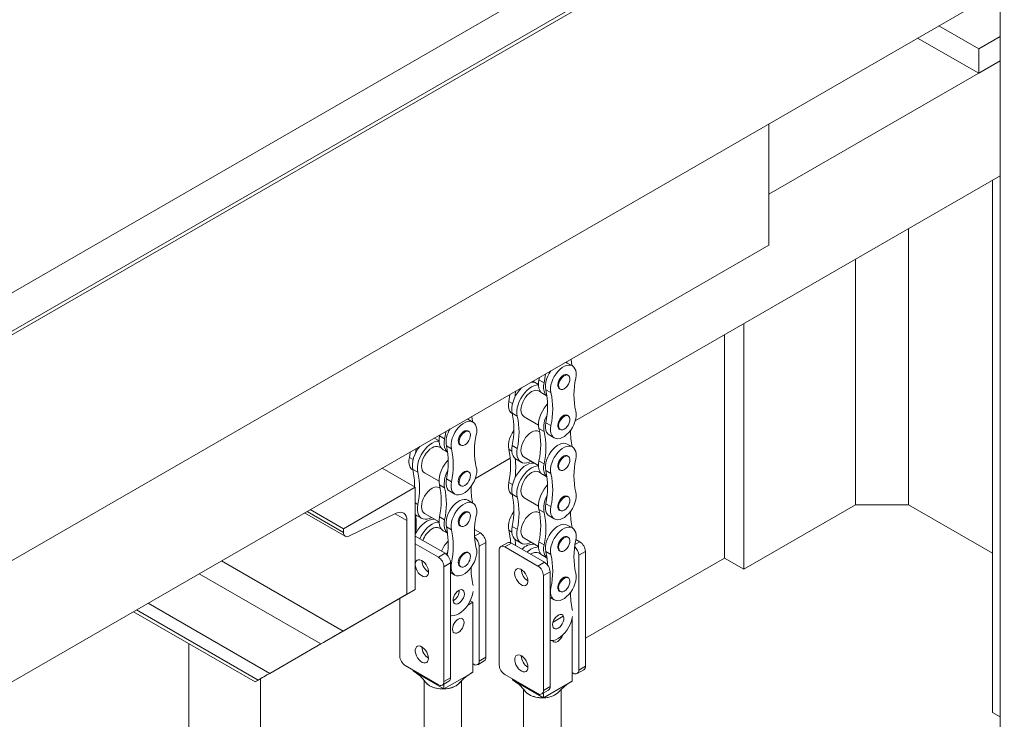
# Model space of a CAD drawing. Header units: millimetres. Extents: x 450 to 25135, y 150 to 17673.
# Tile 430 of 463: x 22416 to 23046, y 12099 to 12546. Entities that reach past the tile are written whole.
import ezdxf

# ---------------------------------------------------------------- set-up
doc = ezdxf.new("R2010")
doc.units = ezdxf.units.MM
doc.linetypes.add('SLD-Centrada-doble', pattern=[12.7, 6.35, -1.27, 1.27, -1.27, 1.27, -1.27])
doc.linetypes.add('SLD-Continua', pattern=[0])
doc.layers.add('OCULTA', color=8, linetype='SLD-Continua')

msp = doc.modelspace()

# ---------------------------------------------------------------- linework, layer by layer
at = {"color": 7, "linetype": 'SLD-Continua', "lineweight": 18, "ltscale": 30}
msp.add_line((23043.68, 12565.19), (23043.68, 11524.91), dxfattribs=at)
at = {"layer": 'OCULTA', "linetype": 'SLD-Continua', "lineweight": 18, "ltscale": 30}
for p, q in [((21905.69, 12055.4), (23086.56, 12736.93)), ((21905.69, 12079.89), (23044.13, 12736.93)), ((21905.69, 12052.95), (23086.56, 12734.48)), ((21905.69, 12052.95), (23086.56, 12734.48)), ((23086.56, 12589.94), (21905.69, 11908.4)), ((23029.99, 12527.73), (23004.39, 12542.51)), ((23029.99, 12527.73), (23004.39, 12542.51)), ((23029.99, 12527.73), (23004.39, 12542.51)), ((23029.99, 12527.73), (23004.39, 12542.51)), ((23029.99, 12512.22), (22990.94, 12534.75)), ((23029.99, 12512.22), (22990.94, 12534.75)), ((23029.99, 12512.22), (22990.94, 12534.75)), ((23029.99, 12512.22), (22990.94, 12534.75)), ((23029.99, 12527.73), (23043.68, 12535.63)), ((23029.99, 12527.73), (23043.68, 12535.63)), ((23029.99, 12527.73), (23043.68, 12535.63)), ((23029.99, 12527.73), (23043.68, 12535.63)), ((23029.99, 12512.22), (23029.99, 12527.73)), ((23029.99, 12512.22), (23029.99, 12527.73)), ((23029.99, 12512.22), (23029.99, 12527.73)), ((23029.99, 12512.22), (23029.99, 12527.73)), ((22895.64, 12434.68), (23043.68, 12520.12)), ((22895.64, 12434.68), (23043.68, 12520.12)), ((22895.64, 12434.68), (23043.68, 12520.12)), ((22895.64, 12434.68), (23043.68, 12520.12)), ((23043.68, 12520.12), (23029.99, 12512.22)), ((23043.68, 12520.12), (23029.99, 12512.22)), ((23043.68, 12520.12), (23029.99, 12512.22)), ((23043.68, 12520.12), (23029.99, 12512.22)), ((22895.64, 12479.75), (22895.64, 12402.16)), ((22771.82, 12289.72), (23043.68, 12446.62)), ((22771.82, 12289.72), (23043.68, 12446.62)), ((22771.82, 12289.72), (23043.68, 12446.62)), ((22771.82, 12289.72), (23043.68, 12446.62)), ((23038.83, 12102.86), (23038.83, 12443.82)), ((23038.83, 12102.86), (23038.83, 12443.82)), ((23038.83, 12102.86), (23038.83, 12443.82)), ((23038.83, 12102.86), (23038.83, 12443.82)), ((22895.64, 12402.16), (21541.53, 11620.64)), ((22879.73, 12194.69), (22879.73, 12352)), ((22879.73, 12194.69), (22879.73, 12352)), ((22879.73, 12194.69), (22879.73, 12352)), ((22879.73, 12194.69), (22879.73, 12352)), ((22867.36, 12201.83), (22867.36, 12344.85)), ((22867.36, 12201.83), (22867.36, 12344.85)), ((22867.36, 12201.83), (22867.36, 12344.85)), ((22867.36, 12201.83), (22867.36, 12344.85)), ((22769.98, 12324.77), (22766.71, 12326.65)), ((22744.61, 12314.99), (22748.26, 12312.88)), ((22748.82, 12317.42), (22748.55, 12315.92)), ((22767.3, 12318.78), (22766.72, 12319.11)), ((22749.79, 12308.07), (22748.53, 12308.8)), ((22761.62, 12310.29), (22762.21, 12309.95)), ((22751, 12307.05), (22753.75, 12305.46)), ((22706.34, 12288.81), (22703.07, 12290.7)), ((22731.39, 12294.27), (22731.54, 12294.18)), ((22739.01, 12292.3), (22748.26, 12286.96)), ((22767.3, 12292.85), (22766.72, 12293.19)), ((22703.66, 12282.82), (22703.08, 12283.16)), ((22749, 12282.6), (22748.53, 12282.87)), ((22761.62, 12284.36), (22762.21, 12284.02)), ((22681.98, 12278.46), (22681.43, 12278.52)), ((22681.64, 12278.65), (22684.62, 12276.93)), ((22685.03, 12280.6), (22684.91, 12279.96)), ((22755.09, 12280.59), (22758.36, 12278.7)), ((22686.15, 12272.12), (22684.89, 12272.84)), ((22687.36, 12271.1), (22690.11, 12269.51)), ((22697.98, 12274.33), (22698.57, 12273.99)), ((22769.98, 12272.91), (22766.71, 12274.8)), ((22707.88, 12252.81), (22730.23, 12265.71)), ((22707.88, 12252.81), (22730.23, 12265.71)), ((22707.88, 12252.81), (22730.23, 12265.71)), ((22707.88, 12252.81), (22730.23, 12265.71)), ((22707.88, 12252.81), (22730.23, 12265.71)), ((22707.88, 12252.81), (22730.23, 12265.71)), ((22707.88, 12252.81), (22730.23, 12265.71)), ((22707.88, 12252.81), (22730.23, 12265.71)), ((22733.9, 12265.06), (22737.17, 12263.18)), ((22739.01, 12266.37), (22748.26, 12261.03)), ((22767.3, 12266.92), (22766.72, 12267.26)), ((22669.37, 12247.08), (22648.15, 12259.32)), ((22667.75, 12258.31), (22667.9, 12258.23)), ((22703.66, 12256.89), (22703.08, 12257.23)), ((22749.79, 12256.21), (22748.53, 12256.94)), ((22761.62, 12258.43), (22762.21, 12258.09)), ((22675.37, 12256.34), (22684.62, 12251)), ((22751, 12255.19), (22753.75, 12253.6)), ((22623.41, 12220.55), (22669.37, 12247.08)), ((22669.37, 12247.08), (22669.37, 12181.75)), ((22685.36, 12246.64), (22684.89, 12246.91)), ((22691.45, 12244.63), (22694.72, 12242.75)), ((22697.98, 12248.4), (22698.57, 12248.07)), ((22706.34, 12236.96), (22703.07, 12238.84)), ((22731.39, 12242.41), (22731.54, 12242.33)), ((22739.01, 12240.44), (22748.26, 12235.1)), ((22767.3, 12240.99), (22766.72, 12241.33)), ((22623.41, 12220.55), (22602.19, 12232.79)), ((22761.62, 12232.5), (22762.21, 12232.16)), ((22879.73, 12194.69), (22951.15, 12235.91)), ((22879.73, 12194.69), (22951.15, 12235.91)), ((22879.73, 12194.69), (22951.15, 12235.91)), ((22879.73, 12194.69), (22951.15, 12235.91)), ((22985.09, 12235.91), (22951.15, 12235.91)), ((22985.09, 12235.91), (22951.15, 12235.91)), ((22985.09, 12235.91), (22951.15, 12235.91)), ((22985.09, 12235.91), (22951.15, 12235.91)), ((22985.09, 12235.91), (23038.83, 12204.89)), ((22985.09, 12235.91), (23038.83, 12204.89)), ((22985.09, 12235.91), (23038.83, 12204.89)), ((22985.09, 12235.91), (23038.83, 12204.89)), ((22598.58, 12230.71), (22624.55, 12215.73)), ((22657.23, 12230.5), (22626.98, 12215.83)), ((22664.06, 12178.68), (22664.06, 12225.89)), ((22670.26, 12229.11), (22673.53, 12227.22)), ((22675.37, 12230.41), (22684.62, 12225.07)), ((22703.66, 12230.96), (22703.08, 12231.3)), ((22749, 12230.74), (22748.53, 12231.01)), ((22755.09, 12228.73), (22758.36, 12226.85)), ((22623.41, 12218.25), (22623.41, 12220.55)), ((22686.15, 12220.26), (22684.89, 12220.98)), ((22687.36, 12219.24), (22690.11, 12217.65)), ((22697.98, 12222.48), (22698.57, 12222.14)), ((22711.09, 12217.89), (22707.36, 12220.04)), ((22769.98, 12221.06), (22766.71, 12222.94)), ((22669.37, 12215.84), (22688.46, 12204.83)), ((22733.9, 12213.21), (22737.17, 12211.32)), ((22739.01, 12214.51), (22748.26, 12209.17)), ((22767.3, 12215.06), (22766.72, 12215.4)), ((22774.73, 12212.19), (22772.21, 12213.64)), ((22669.37, 12210.95), (22684.22, 12202.38)), ((22710.38, 12135.82), (22710.38, 12209.31)), ((22714.62, 12138.26), (22714.62, 12211.76)), ((22723.11, 12133.38), (22723.11, 12206.88)), ((22728.39, 12211.62), (22724.14, 12209.17)), ((22726.64, 12208.92), (22747.86, 12196.68)), ((22730.89, 12211.37), (22752.1, 12199.13)), ((22761.62, 12206.57), (22762.21, 12206.24)), ((22703.66, 12205.04), (22703.08, 12205.37)), ((22749.79, 12204.36), (22748.53, 12205.08)), ((22751, 12203.34), (22753.75, 12201.75)), ((22774.02, 12130.12), (22774.02, 12203.62)), ((22778.26, 12132.57), (22778.26, 12206.07)), ((22778.26, 12150.41), (22867.36, 12201.83)), ((22778.26, 12150.41), (22867.36, 12201.83)), ((22778.26, 12150.41), (22867.36, 12201.83)), ((22778.26, 12150.41), (22867.36, 12201.83)), ((22867.36, 12201.83), (22879.73, 12194.69)), ((22867.36, 12201.83), (22879.73, 12194.69)), ((22867.36, 12201.83), (22879.73, 12194.69)), ((22867.36, 12201.83), (22879.73, 12194.69)), ((22687.75, 12196.25), (22687.75, 12122.76)), ((22691.99, 12198.7), (22691.99, 12125.2)), ((22697.98, 12196.55), (22698.57, 12196.21)), ((22691.99, 12192.46), (22694.72, 12190.89)), ((22751.39, 12190.56), (22751.39, 12117.06)), ((22755.63, 12193.01), (22755.63, 12119.51)), ((22767.3, 12189.13), (22766.72, 12189.47)), ((22669.37, 12181.75), (22612.8, 12149.06)), ((22664.06, 12178.68), (22669.37, 12181.75)), ((22706.42, 12184.16), (22706.28, 12184.82)), ((22741.04, 12187.41), (22741.49, 12187.15)), ((22623.19, 12155.07), (22664.06, 12178.68)), ((22659.47, 12139.08), (22659.47, 12176.03)), ((22755.63, 12176.56), (22758.36, 12174.99)), ((22761.62, 12180.65), (22762.21, 12180.31)), ((22702.94, 12171.7), (22706.14, 12173.54)), ((22706.14, 12173.54), (22704.55, 12174.46)), ((22706.14, 12128.63), (22706.14, 12173.54)), ((22770.06, 12168.26), (22769.92, 12168.91)), ((22566.84, 12122.54), (22489, 12167.46)), ((22757.57, 12160.8), (22763.99, 12164.51)), ((22769.78, 12122.94), (22769.78, 12162.94)), ((22524.41, 10478.16), (22524.41, 12147.02)), ((22612.8, 12149.06), (22566.84, 12122.54)), ((22576.29, 12127.99), (22608.96, 12146.85)), ((22684.22, 12120.71), (22663, 12132.96)), ((22706.14, 12134.18), (22706.84, 12133.77)), ((22709.34, 12133.53), (22713.59, 12135.97)), ((22570.37, 10226.63), (22570.37, 12124.58)), ((22667.95, 12129.45), (22667.95, 12130.1)), ((22667.95, 12129.45), (22687.75, 12118.02)), ((22687.75, 12118.02), (22667.95, 12129.45)), ((22667.95, 12129.45), (22668.2, 12129.3)), ((22687.75, 12118.02), (22706.14, 12128.63)), ((22706.14, 12128.63), (22687.75, 12118.02)), ((22747.86, 12115.02), (22726.64, 12127.26)), ((22769.78, 12128.48), (22770.48, 12128.08)), ((22772.98, 12127.83), (22777.23, 12130.28)), ((22566.84, 12122.54), (22568.83, 12123.69)), ((22675.05, 12123.52), (22675.05, 12079.37)), ((22686.72, 12120.47), (22690.96, 12122.91)), ((22687.75, 12118.02), (22687.75, 12121.06)), ((22699.05, 12079.37), (22699.05, 12123.27)), ((22731.59, 12123.76), (22731.59, 12124.4)), ((22731.59, 12123.76), (22751.39, 12112.33)), ((22751.39, 12112.33), (22731.59, 12123.76)), ((22731.59, 12123.76), (22731.84, 12123.61)), ((22751.39, 12112.33), (22769.78, 12122.94)), ((22769.78, 12122.94), (22751.39, 12112.33)), ((22769.57, 12123.06), (22769.78, 12122.94)), ((22687.46, 12118.04), (22687.52, 12118.04)), ((22687.52, 12118.04), (22687.75, 12118.02)), ((22738.68, 12117.83), (22738.68, 12042.64)), ((22750.36, 12114.77), (22754.6, 12117.22)), ((22751.1, 12112.34), (22751.16, 12112.34)), ((22751.16, 12112.34), (22751.39, 12112.33)), ((22751.39, 12112.33), (22751.39, 12115.37)), ((22762.68, 12042.64), (22762.68, 12117.58)), ((23038.83, 12102.86), (23043.68, 12100.07)), ((23038.83, 12102.86), (23043.68, 12100.07)), ((23038.83, 12102.86), (23043.68, 12100.07)), ((23038.83, 12102.86), (23043.68, 12100.07))]:
    msp.add_line(p, q, dxfattribs=at)
at = {"layer": 'OCULTA', "linetype": 'SLD-Centrada-doble', "lineweight": 18, "ltscale": 30}
for p, q in [((22985.09, 12235.91), (22985.09, 12412.8)), ((22985.09, 12235.91), (22985.09, 12412.8)), ((22985.09, 12235.91), (22985.09, 12412.8)), ((22985.09, 12235.91), (22985.09, 12412.8)), ((22951.15, 12235.91), (22951.15, 12393.21)), ((22951.15, 12235.91), (22951.15, 12393.21)), ((22951.15, 12235.91), (22951.15, 12393.21)), ((22951.15, 12235.91), (22951.15, 12393.21)), ((22751.81, 12314.03), (22748.55, 12315.92)), ((22756.22, 12307.72), (22752.95, 12309.6)), ((22729.25, 12302.14), (22731.65, 12300.75)), ((22731.45, 12294.55), (22734.72, 12292.67)), ((22756.22, 12286.57), (22752.95, 12288.46)), ((22751.81, 12282.8), (22748.55, 12284.69)), ((22688.17, 12278.08), (22684.91, 12279.96)), ((22692.58, 12271.76), (22689.31, 12273.65)), ((22729.25, 12271.43), (22731.19, 12270.3)), ((22731.45, 12273.93), (22734.72, 12272.04)), ((22665.61, 12266.18), (22668.01, 12264.8)), ((22751.81, 12262.18), (22748.55, 12264.06)), ((22667.81, 12258.6), (22671.08, 12256.71)), ((22756.22, 12255.86), (22752.95, 12257.75)), ((22692.58, 12250.62), (22689.31, 12252.5)), ((22688.17, 12246.85), (22684.91, 12248.73)), ((22729.25, 12250.28), (22731.65, 12248.9)), ((22731.45, 12242.7), (22734.72, 12240.81)), ((22623.41, 12218.25), (22600.2, 12231.64)), ((22669.37, 12237.08), (22671.08, 12236.09)), ((22751.81, 12230.94), (22748.55, 12232.83)), ((22756.22, 12234.72), (22752.95, 12236.6)), ((22664.06, 12225.89), (22656.61, 12230.19)), ((22688.17, 12226.22), (22684.91, 12228.11)), ((22692.58, 12219.91), (22689.31, 12221.79)), ((22729.25, 12219.57), (22731.19, 12218.45)), ((22731.45, 12222.07), (22734.72, 12220.19)), ((22707.36, 12215.73), (22711.09, 12217.89)), ((22710.38, 12209.31), (22714.62, 12211.76)), ((22730.89, 12211.37), (22726.64, 12208.92)), ((22751.81, 12210.32), (22748.55, 12212.21)), ((22771.63, 12210.4), (22774.73, 12212.19)), ((22688.46, 12204.83), (22684.22, 12202.38)), ((22756.22, 12204), (22752.95, 12205.89)), ((22774.02, 12203.62), (22778.26, 12206.07)), ((22623.19, 12155.07), (22545.36, 12199.99)), ((22691.99, 12198.7), (22687.75, 12196.25)), ((22692.58, 12198.76), (22691.98, 12199.11)), ((22752.1, 12199.13), (22747.86, 12196.68)), ((22608.96, 12146.85), (22531.12, 12191.77)), ((22755.63, 12193.01), (22751.39, 12190.56)), ((22756.22, 12182.86), (22755.63, 12183.2)), ((22568.83, 12123.69), (22490.99, 12168.61)), ((22576.29, 12127.99), (22498.45, 12172.92)), ((22710.38, 12135.82), (22714.62, 12138.26)), ((22774.02, 12130.12), (22778.26, 12132.57)), ((22691.99, 12125.2), (22687.75, 12122.76)), ((22755.63, 12119.51), (22751.39, 12117.06))]:
    msp.add_line(p, q, dxfattribs=at)
at = {"layer": 'OCULTA', "linetype": 'SLD-Continua', "lineweight": 18, "ltscale": 30, "flags": 128}
for points in [[(22769.83, 12324.86), (22769.44, 12326.75), (22769.09, 12329.12)], [(22756.23, 12321.69), (22756.2, 12321.66), (22755.11, 12319.97), (22754.19, 12318.18), (22753.47, 12316.35), (22752.97, 12314.51), (22752.72, 12312.74), (22752.71, 12311.09), (22752.95, 12309.6)], [(22772.12, 12316.9), (22772.36, 12318.66), (22772.35, 12320.31), (22772.1, 12321.78), (22771.6, 12323.04), (22770.89, 12324.05), (22769.96, 12324.78), (22768.87, 12325.2), (22767.63, 12325.31), (22766.29, 12325.1), (22764.88, 12324.57), (22763.46, 12323.75), (22762.05, 12322.65), (22760.71, 12321.31), (22759.47, 12319.78), (22758.38, 12318.09), (22757.45, 12316.3), (22756.74, 12314.46), (22756.24, 12312.63), (22755.99, 12310.86), (22755.98, 12309.21), (22756.22, 12307.72)], [(22745.62, 12314.41), (22744.95, 12314.49), (22743.58, 12314.39)], [(22748.55, 12315.92), (22748.29, 12314.01), (22748.29, 12312.23), (22748.54, 12310.62), (22749.05, 12309.22), (22749.78, 12308.08), (22750.73, 12307.22), (22751, 12307.05)], [(22751.81, 12314.03), (22751.56, 12312.13), (22751.56, 12310.35), (22751.81, 12308.73), (22752.31, 12307.34), (22753.05, 12306.19), (22753.74, 12305.52)], [(22752.65, 12319.63), (22752.3, 12316.86), (22751.81, 12314.03)], [(22766.72, 12319.11), (22766.44, 12319.24), (22765.61, 12319.35), (22764.66, 12319.11), (22763.68, 12318.54), (22762.73, 12317.69), (22761.9, 12316.62), (22761.23, 12315.4), (22760.78, 12314.13), (22760.58, 12312.91), (22760.64, 12311.82), (22760.97, 12310.94), (22761.54, 12310.34), (22761.62, 12310.29)], [(22764.76, 12310.2), (22765.73, 12310.92), (22766.63, 12311.89), (22767.39, 12313.04), (22767.96, 12314.29), (22768.28, 12315.55), (22768.35, 12316.72), (22768.15, 12317.72), (22767.7, 12318.46), (22767.03, 12318.9), (22766.19, 12319.01), (22765.25, 12318.77), (22764.27, 12318.2), (22763.32, 12317.35), (22762.48, 12316.28), (22761.81, 12315.06), (22761.36, 12313.8), (22761.16, 12312.57), (22761.23, 12311.48), (22761.56, 12310.6), (22762.12, 12310), (22762.88, 12309.73), (22763.78, 12309.79), (22764.76, 12310.2)], [(22737.43, 12310.84), (22736.06, 12309.35), (22734.76, 12307.63), (22733.63, 12305.77), (22732.68, 12303.82), (22731.95, 12301.83), (22731.45, 12299.85), (22731.19, 12297.95), (22731.19, 12296.17), (22731.45, 12294.55)], [(22733.6, 12308.64), (22733.39, 12306), (22733.29, 12305.13)], [(22748.27, 12312.6), (22748.22, 12312.6), (22746.8, 12312.5), (22745.31, 12312.07), (22743.77, 12311.33), (22742.23, 12310.3), (22740.74, 12309), (22739.32, 12307.47), (22738.03, 12305.75), (22736.9, 12303.88), (22735.95, 12301.93), (22735.21, 12299.94), (22734.71, 12297.97), (22734.46, 12296.06), (22734.46, 12294.28), (22734.72, 12292.67)], [(22748.53, 12308.8), (22747.51, 12309.17), (22746.35, 12309.22), (22745.08, 12308.93), (22743.77, 12308.33), (22742.46, 12307.42), (22741.19, 12306.25), (22740.03, 12304.85), (22739.01, 12303.3), (22738.17, 12301.64), (22737.55, 12299.93), (22737.16, 12298.25), (22737.03, 12296.66), (22737.16, 12295.22), (22737.55, 12293.98), (22738.17, 12292.99), (22739.01, 12292.3), (22739.01, 12292.3)], [(22729.25, 12302.14), (22729.01, 12300.38), (22729.02, 12298.73), (22729.27, 12297.26), (22729.77, 12296), (22730.48, 12294.99), (22731.39, 12294.27)], [(22729.97, 12306.54), (22729.76, 12305.04), (22729.25, 12302.14)], [(22754.05, 12300.49), (22753.15, 12299.48), (22751.86, 12297.76), (22750.73, 12295.9), (22749.78, 12293.95), (22749.05, 12291.96), (22748.54, 12289.98), (22748.29, 12288.08), (22748.29, 12286.3), (22748.55, 12284.69)], [(22756.22, 12286.57), (22755.98, 12284.81), (22755.99, 12283.17), (22756.24, 12281.69), (22756.74, 12280.43), (22757.45, 12279.42), (22758.38, 12278.69), (22759.47, 12278.27), (22760.71, 12278.16), (22762.05, 12278.38), (22763.46, 12278.9), (22764.88, 12279.73), (22766.29, 12280.82), (22767.63, 12282.16), (22768.87, 12283.7), (22769.96, 12285.38), (22770.89, 12287.17), (22771.6, 12289.01), (22772.1, 12290.85), (22772.35, 12292.61), (22772.36, 12294.27), (22772.12, 12295.76)], [(22708.49, 12280.94), (22708.72, 12282.71), (22708.71, 12284.35), (22708.46, 12285.83), (22707.96, 12287.09), (22707.25, 12288.1), (22706.33, 12288.82), (22705.23, 12289.25), (22703.99, 12289.35), (22702.65, 12289.14), (22701.24, 12288.62), (22699.82, 12287.79), (22698.41, 12286.69), (22697.07, 12285.36), (22695.83, 12283.82), (22694.74, 12282.13), (22693.81, 12280.34), (22693.1, 12278.5), (22692.6, 12276.67), (22692.35, 12274.9), (22692.34, 12273.25), (22692.58, 12271.76)], [(22703.07, 12290.7), (22703.06, 12290.71), (22702.79, 12290.85)], [(22706.19, 12288.9), (22705.8, 12290.79), (22705.54, 12292.44)], [(22752.95, 12288.46), (22752.71, 12286.7), (22752.72, 12285.05), (22752.97, 12283.58), (22753.47, 12282.32), (22754.19, 12281.31), (22755.09, 12280.59)], [(22766.72, 12293.19), (22766.44, 12293.31), (22765.61, 12293.42), (22764.66, 12293.18), (22763.68, 12292.61), (22762.73, 12291.76), (22761.9, 12290.69), (22761.23, 12289.47), (22760.78, 12288.21), (22760.58, 12286.98), (22760.64, 12285.89), (22760.97, 12285.01), (22761.54, 12284.41), (22761.62, 12284.36)], [(22764.76, 12284.27), (22765.73, 12284.99), (22766.63, 12285.96), (22767.39, 12287.11), (22767.96, 12288.37), (22768.28, 12289.62), (22768.35, 12290.79), (22768.15, 12291.79), (22767.7, 12292.53), (22767.03, 12292.97), (22766.19, 12293.08), (22765.25, 12292.84), (22764.27, 12292.27), (22763.32, 12291.42), (22762.48, 12290.35), (22761.81, 12289.13), (22761.36, 12287.87), (22761.16, 12286.64), (22761.23, 12285.55), (22761.56, 12284.67), (22762.12, 12284.07), (22762.88, 12283.8), (22763.78, 12283.87), (22764.76, 12284.27)], [(22688.92, 12282.85), (22688.66, 12280.9), (22688.17, 12278.08)], [(22703.08, 12283.16), (22702.8, 12283.29), (22701.97, 12283.39), (22701.02, 12283.15), (22700.04, 12282.58), (22699.1, 12281.73), (22698.26, 12280.66), (22697.59, 12279.45), (22697.14, 12278.18), (22696.94, 12276.96), (22697, 12275.86), (22697.33, 12274.99), (22697.9, 12274.39), (22697.98, 12274.33)], [(22701.12, 12274.25), (22702.09, 12274.96), (22702.99, 12275.93), (22703.75, 12277.09), (22704.32, 12278.34), (22704.64, 12279.6), (22704.71, 12280.77), (22704.51, 12281.76), (22704.06, 12282.51), (22703.39, 12282.95), (22702.55, 12283.05), (22701.61, 12282.81), (22700.63, 12282.25), (22699.68, 12281.4), (22698.84, 12280.32), (22698.17, 12279.11), (22697.72, 12277.84), (22697.52, 12276.62), (22697.59, 12275.53), (22697.92, 12274.65), (22698.48, 12274.05), (22699.24, 12273.77), (22700.14, 12273.84), (22701.12, 12274.25)], [(22732.54, 12283.55), (22732.5, 12283.49), (22731.4, 12281.8), (22730.48, 12280.01), (22729.77, 12278.17), (22729.27, 12276.34), (22729.02, 12274.57), (22729.01, 12272.91), (22729.25, 12271.43)], [(22748.53, 12282.87), (22747.51, 12283.25), (22746.35, 12283.29), (22745.08, 12283.01), (22743.77, 12282.4), (22742.46, 12281.49), (22741.19, 12280.32), (22740.03, 12278.93), (22739.01, 12277.37), (22738.17, 12275.71), (22737.55, 12274), (22737.16, 12272.32), (22737.03, 12270.73), (22737.16, 12269.29), (22737.55, 12268.05), (22738.17, 12267.06), (22739.01, 12266.37), (22739.01, 12266.37)], [(22684.63, 12276.64), (22684.58, 12276.65), (22683.16, 12276.55), (22681.67, 12276.12), (22680.13, 12275.38), (22678.59, 12274.34), (22677.1, 12273.04), (22675.68, 12271.51), (22674.39, 12269.79), (22673.26, 12267.93), (22672.31, 12265.98), (22671.57, 12263.99), (22671.07, 12262.01), (22670.82, 12260.11), (22670.82, 12258.33), (22671.08, 12256.71)], [(22684.91, 12279.96), (22684.65, 12278.06), (22684.65, 12276.28), (22684.91, 12274.67), (22685.41, 12273.27), (22686.14, 12272.13), (22687.09, 12271.27), (22687.36, 12271.1)], [(22688.17, 12278.08), (22687.92, 12276.17), (22687.92, 12274.39), (22688.17, 12272.78), (22688.67, 12271.38), (22689.41, 12270.24), (22690.1, 12269.56)], [(22666.21, 12269.74), (22666.12, 12269.08), (22665.61, 12266.18)], [(22672.3, 12273.25), (22671.12, 12271.68), (22669.99, 12269.82), (22669.04, 12267.86), (22668.31, 12265.87), (22667.81, 12263.9), (22667.55, 12261.99), (22667.55, 12260.21), (22667.81, 12258.6)], [(22669.91, 12271.88), (22669.75, 12270.05), (22669.65, 12269.17)], [(22680.13, 12272.37), (22678.82, 12271.46), (22677.55, 12270.29), (22676.39, 12268.9), (22675.37, 12267.34), (22674.53, 12265.68), (22673.91, 12263.98), (22673.52, 12262.3), (22673.39, 12260.7), (22673.52, 12259.26), (22673.91, 12258.02), (22674.53, 12257.04), (22675.37, 12256.34), (22675.37, 12256.34)], [(22731.45, 12273.93), (22731.19, 12272.03), (22731.19, 12270.24), (22731.45, 12268.63), (22731.95, 12267.23), (22732.68, 12266.09), (22733.63, 12265.23), (22733.9, 12265.06)], [(22734.72, 12272.04), (22734.46, 12270.14), (22734.46, 12268.36), (22734.71, 12266.75), (22735.21, 12265.35), (22735.95, 12264.21), (22736.9, 12263.35), (22738.03, 12262.79), (22739.32, 12262.56), (22740.74, 12262.66), (22742.23, 12263.09), (22743.59, 12263.73)], [(22766.71, 12274.8), (22766.7, 12274.81), (22765.6, 12275.23), (22764.36, 12275.34), (22763.02, 12275.13), (22761.62, 12274.6), (22760.19, 12273.78), (22758.78, 12272.68), (22757.44, 12271.34), (22756.2, 12269.81), (22755.11, 12268.12), (22754.19, 12266.33), (22753.47, 12264.49), (22752.97, 12262.66), (22752.72, 12260.89), (22752.71, 12259.23), (22752.95, 12257.75)], [(22772.12, 12265.04), (22772.36, 12266.81), (22772.35, 12268.45), (22772.1, 12269.92), (22771.6, 12271.18), (22770.89, 12272.19), (22769.96, 12272.92), (22768.87, 12273.35), (22767.63, 12273.45), (22766.29, 12273.24), (22764.88, 12272.71), (22763.46, 12271.89), (22762.05, 12270.79), (22760.71, 12269.46), (22759.47, 12267.92), (22758.38, 12266.23), (22757.45, 12264.44), (22756.74, 12262.6), (22756.24, 12260.77), (22755.99, 12259), (22755.98, 12257.35), (22756.22, 12255.86)], [(22665.61, 12266.18), (22665.37, 12264.42), (22665.38, 12262.78), (22665.63, 12261.3), (22666.13, 12260.04), (22666.84, 12259.03), (22667.75, 12258.31)], [(22690.41, 12264.54), (22689.51, 12263.53), (22688.22, 12261.81), (22687.09, 12259.95), (22686.14, 12257.99), (22685.41, 12256), (22684.91, 12254.03), (22684.65, 12252.12), (22684.65, 12250.34), (22684.91, 12248.73)], [(22748.55, 12264.06), (22748.29, 12262.16), (22748.29, 12260.38), (22748.54, 12258.76), (22749.05, 12257.37), (22749.78, 12256.22), (22750.73, 12255.36), (22751, 12255.19)], [(22766.72, 12267.26), (22766.44, 12267.38), (22765.61, 12267.49), (22764.66, 12267.25), (22763.68, 12266.68), (22762.73, 12265.83), (22761.9, 12264.76), (22761.23, 12263.54), (22760.78, 12262.28), (22760.58, 12261.05), (22760.64, 12259.96), (22760.97, 12259.08), (22761.54, 12258.48), (22761.62, 12258.43)], [(22764.76, 12258.34), (22765.73, 12259.06), (22766.63, 12260.03), (22767.39, 12261.19), (22767.96, 12262.44), (22768.28, 12263.69), (22768.35, 12264.86), (22768.15, 12265.86), (22767.7, 12266.6), (22767.03, 12267.05), (22766.19, 12267.15), (22765.25, 12266.91), (22764.27, 12266.34), (22763.32, 12265.49), (22762.48, 12264.42), (22761.81, 12263.21), (22761.36, 12261.94), (22761.16, 12260.72), (22761.23, 12259.62), (22761.56, 12258.75), (22762.12, 12258.15), (22762.88, 12257.87), (22763.78, 12257.94), (22764.76, 12258.34)], [(22692.58, 12250.62), (22692.34, 12248.86), (22692.35, 12247.21), (22692.6, 12245.74), (22693.1, 12244.48), (22693.81, 12243.47), (22694.74, 12242.74), (22695.83, 12242.32), (22697.07, 12242.21), (22698.41, 12242.42), (22699.82, 12242.95), (22701.24, 12243.77), (22702.65, 12244.87), (22703.99, 12246.2), (22705.23, 12247.74), (22706.33, 12249.43), (22707.25, 12251.22), (22707.96, 12253.06), (22708.46, 12254.89), (22708.71, 12256.66), (22708.72, 12258.31), (22708.49, 12259.8)], [(22703.08, 12257.23), (22702.8, 12257.36), (22701.97, 12257.46), (22701.02, 12257.22), (22700.04, 12256.66), (22699.1, 12255.81), (22698.26, 12254.73), (22697.59, 12253.52), (22697.14, 12252.25), (22696.94, 12251.03), (22697, 12249.94), (22697.33, 12249.06), (22697.9, 12248.46), (22697.98, 12248.4)], [(22701.12, 12248.32), (22702.09, 12249.03), (22702.99, 12250), (22703.75, 12251.16), (22704.32, 12252.41), (22704.64, 12253.67), (22704.71, 12254.84), (22704.51, 12255.83), (22704.06, 12256.58), (22703.39, 12257.02), (22702.55, 12257.12), (22701.61, 12256.88), (22700.63, 12256.32), (22699.68, 12255.47), (22698.84, 12254.39), (22698.17, 12253.18), (22697.72, 12251.91), (22697.52, 12250.69), (22697.59, 12249.6), (22697.92, 12248.72), (22698.48, 12248.12), (22699.24, 12247.84), (22700.14, 12247.91), (22701.12, 12248.32)], [(22745.62, 12262.55), (22744.95, 12262.63), (22743.54, 12262.53), (22742.04, 12262.1), (22740.5, 12261.36), (22738.96, 12260.33), (22737.47, 12259.03), (22736.06, 12257.5), (22734.76, 12255.78), (22733.63, 12253.91), (22732.68, 12251.96), (22731.95, 12249.97), (22731.45, 12247.99), (22731.19, 12246.09), (22731.19, 12244.31), (22731.45, 12242.7)], [(22748.27, 12260.74), (22748.22, 12260.74), (22746.8, 12260.64), (22745.31, 12260.22), (22743.77, 12259.48), (22742.23, 12258.44), (22740.74, 12257.14), (22739.32, 12255.61), (22738.03, 12253.89), (22736.9, 12252.03), (22735.95, 12250.07), (22735.21, 12248.08), (22734.71, 12246.11), (22734.46, 12244.21), (22734.46, 12242.42), (22734.72, 12240.81)], [(22748.53, 12256.94), (22747.51, 12257.32), (22746.35, 12257.36), (22745.08, 12257.08), (22743.77, 12256.47), (22742.46, 12255.56), (22741.19, 12254.39), (22740.03, 12253), (22739.01, 12251.44), (22738.17, 12249.78), (22737.55, 12248.08), (22737.16, 12246.39), (22737.03, 12244.8), (22737.16, 12243.36), (22737.55, 12242.12), (22738.17, 12241.14), (22739.01, 12240.44), (22739.01, 12240.44)], [(22751.81, 12262.18), (22751.56, 12260.27), (22751.56, 12258.49), (22751.81, 12256.88), (22752.31, 12255.48), (22753.05, 12254.34), (22753.74, 12253.66)], [(22689.31, 12252.5), (22689.07, 12250.74), (22689.08, 12249.1), (22689.33, 12247.62), (22689.83, 12246.36), (22690.55, 12245.35), (22691.45, 12244.63)], [(22668.9, 12247.59), (22668.86, 12247.53), (22668.78, 12247.42)], [(22680.13, 12246.44), (22678.82, 12245.53), (22677.55, 12244.36), (22676.39, 12242.97), (22675.37, 12241.41), (22674.53, 12239.75), (22673.91, 12238.05), (22673.52, 12236.37), (22673.39, 12234.78), (22673.52, 12233.33), (22673.91, 12232.1), (22674.53, 12231.11), (22675.37, 12230.41), (22675.37, 12230.41)], [(22729.25, 12250.28), (22729.01, 12248.52), (22729.02, 12246.88), (22729.27, 12245.4), (22729.77, 12244.14), (22730.48, 12243.13), (22731.39, 12242.41)], [(22754.05, 12248.64), (22753.15, 12247.63), (22751.86, 12245.91), (22750.73, 12244.05), (22749.78, 12242.09), (22749.05, 12240.1), (22748.54, 12238.13), (22748.29, 12236.22), (22748.29, 12234.44), (22748.55, 12232.83)], [(22703.07, 12238.84), (22703.06, 12238.85), (22701.96, 12239.28), (22700.72, 12239.38), (22699.38, 12239.17), (22697.98, 12238.64), (22696.55, 12237.82), (22695.14, 12236.72), (22693.8, 12235.39), (22692.56, 12233.85), (22691.47, 12232.16), (22690.55, 12230.37), (22689.83, 12228.53), (22689.33, 12226.7), (22689.08, 12224.93), (22689.07, 12223.28), (22689.31, 12221.79)], [(22756.22, 12234.72), (22755.98, 12232.95), (22755.99, 12231.31), (22756.24, 12229.84), (22756.74, 12228.58), (22757.45, 12227.57), (22758.38, 12226.84), (22759.47, 12226.41), (22760.71, 12226.31), (22762.05, 12226.52), (22763.46, 12227.05), (22764.88, 12227.87), (22766.29, 12228.97), (22767.63, 12230.3), (22768.87, 12231.84), (22769.96, 12233.53), (22770.89, 12235.32), (22771.6, 12237.16), (22772.1, 12238.99), (22772.35, 12240.76), (22772.36, 12242.41), (22772.12, 12243.9)], [(22766.72, 12241.33), (22766.44, 12241.46), (22765.61, 12241.56), (22764.66, 12241.32), (22763.68, 12240.75), (22762.73, 12239.9), (22761.9, 12238.83), (22761.23, 12237.62), (22760.78, 12236.35), (22760.58, 12235.13), (22760.64, 12234.03), (22760.97, 12233.16), (22761.54, 12232.56), (22761.62, 12232.5)], [(22764.76, 12232.42), (22765.73, 12233.13), (22766.63, 12234.1), (22767.39, 12235.26), (22767.96, 12236.51), (22768.28, 12237.77), (22768.35, 12238.94), (22768.15, 12239.93), (22767.7, 12240.68), (22767.03, 12241.12), (22766.19, 12241.22), (22765.25, 12240.98), (22764.27, 12240.42), (22763.32, 12239.57), (22762.48, 12238.49), (22761.81, 12237.28), (22761.36, 12236.01), (22761.16, 12234.79), (22761.23, 12233.7), (22761.56, 12232.82), (22762.12, 12232.22), (22762.88, 12231.94), (22763.78, 12232.01), (22764.76, 12232.42)], [(22671.08, 12236.09), (22670.82, 12234.18), (22670.82, 12232.4), (22671.07, 12230.79), (22671.57, 12229.39), (22672.31, 12228.25), (22673.26, 12227.39), (22674.39, 12226.84), (22675.68, 12226.61), (22677.1, 12226.71), (22678.59, 12227.14), (22679.95, 12227.77)], [(22708.49, 12229.09), (22708.72, 12230.85), (22708.71, 12232.49), (22708.46, 12233.97), (22707.96, 12235.23), (22707.25, 12236.24), (22706.33, 12236.97), (22705.23, 12237.39), (22703.99, 12237.5), (22702.65, 12237.28), (22701.24, 12236.76), (22699.82, 12235.93), (22698.41, 12234.84), (22697.07, 12233.5), (22695.83, 12231.97), (22694.74, 12230.28), (22693.81, 12228.49), (22693.1, 12226.65), (22692.6, 12224.82), (22692.35, 12223.05), (22692.34, 12221.39), (22692.58, 12219.91)], [(22732.54, 12231.69), (22732.5, 12231.63), (22731.4, 12229.94), (22730.48, 12228.15), (22729.77, 12226.31), (22729.27, 12224.48), (22729.02, 12222.71), (22729.01, 12221.06), (22729.25, 12219.57)], [(22752.95, 12236.6), (22752.71, 12234.84), (22752.72, 12233.2), (22752.97, 12231.72), (22753.47, 12230.46), (22754.19, 12229.45), (22755.09, 12228.73)], [(22664.06, 12225.89), (22663.94, 12227.41), (22663.55, 12228.72), (22662.93, 12229.79), (22662.09, 12230.57), (22661.07, 12231.05), (22659.89, 12231.19), (22658.59, 12231.01), (22657.23, 12230.5)], [(22669.37, 12229.79), (22669.99, 12229.28), (22670.26, 12229.11)], [(22681.98, 12226.6), (22681.31, 12226.67), (22679.9, 12226.57), (22678.4, 12226.15), (22676.86, 12225.41), (22675.33, 12224.37), (22673.83, 12223.07), (22672.42, 12221.54), (22671.12, 12219.82), (22669.99, 12217.96), (22669.37, 12216.73)], [(22684.91, 12228.11), (22684.65, 12226.2), (22684.65, 12224.42), (22684.91, 12222.81), (22685.41, 12221.41), (22686.14, 12220.27), (22687.09, 12219.41), (22687.36, 12219.24)], [(22688.17, 12226.22), (22687.92, 12224.32), (22687.92, 12222.53), (22688.17, 12220.92), (22688.67, 12219.53), (22689.41, 12218.38), (22690.1, 12217.71)], [(22703.08, 12231.3), (22702.8, 12231.43), (22701.97, 12231.53), (22701.02, 12231.29), (22700.04, 12230.73), (22699.1, 12229.88), (22698.26, 12228.8), (22697.59, 12227.59), (22697.14, 12226.32), (22696.94, 12225.1), (22697, 12224.01), (22697.33, 12223.13), (22697.9, 12222.53), (22697.98, 12222.48)], [(22701.12, 12222.39), (22702.09, 12223.11), (22702.99, 12224.08), (22703.75, 12225.23), (22704.32, 12226.48), (22704.64, 12227.74), (22704.71, 12228.91), (22704.51, 12229.9), (22704.06, 12230.65), (22703.39, 12231.09), (22702.55, 12231.2), (22701.61, 12230.96), (22700.63, 12230.39), (22699.68, 12229.54), (22698.84, 12228.47), (22698.17, 12227.25), (22697.72, 12225.98), (22697.52, 12224.76), (22697.59, 12223.67), (22697.92, 12222.79), (22698.48, 12222.19), (22699.24, 12221.92), (22700.14, 12221.98), (22701.12, 12222.39)], [(22748.53, 12231.01), (22747.51, 12231.39), (22746.35, 12231.44), (22745.08, 12231.15), (22743.77, 12230.54), (22742.46, 12229.63), (22741.19, 12228.46), (22740.03, 12227.07), (22739.01, 12225.51), (22738.17, 12223.85), (22737.55, 12222.15), (22737.16, 12220.47), (22737.03, 12218.87), (22737.16, 12217.43), (22737.55, 12216.19), (22738.17, 12215.21), (22739.01, 12214.51), (22739.01, 12214.51)], [(22684.63, 12224.79), (22684.58, 12224.79), (22683.16, 12224.69), (22681.67, 12224.26), (22680.13, 12223.52), (22678.59, 12222.49), (22677.1, 12221.19), (22675.68, 12219.66), (22674.39, 12217.94), (22673.26, 12216.07), (22672.32, 12214.14)], [(22731.45, 12222.07), (22731.19, 12220.17), (22731.19, 12218.39), (22731.45, 12216.77), (22731.95, 12215.38), (22732.68, 12214.23), (22733.63, 12213.37), (22733.9, 12213.21)], [(22734.72, 12220.19), (22734.46, 12218.28), (22734.46, 12216.5), (22734.71, 12214.89), (22735.21, 12213.49), (22735.95, 12212.35), (22736.9, 12211.49), (22738.03, 12210.94), (22739.32, 12210.71), (22740.74, 12210.81), (22742.23, 12211.23), (22743.59, 12211.87)], [(22766.71, 12222.94), (22766.7, 12222.95), (22765.6, 12223.37), (22764.36, 12223.48), (22763.02, 12223.27), (22761.62, 12222.74), (22760.19, 12221.92), (22758.78, 12220.82), (22757.44, 12219.49), (22756.2, 12217.95), (22755.11, 12216.26), (22754.19, 12214.47), (22753.47, 12212.63), (22752.97, 12210.8), (22752.72, 12209.03), (22752.71, 12207.38), (22752.95, 12205.89)], [(22772.12, 12213.19), (22772.36, 12214.95), (22772.35, 12216.59), (22772.1, 12218.07), (22771.6, 12219.33), (22770.89, 12220.34), (22769.96, 12221.06), (22768.87, 12221.49), (22767.63, 12221.6), (22766.29, 12221.38), (22764.88, 12220.86), (22763.46, 12220.03), (22762.05, 12218.94), (22760.71, 12217.6), (22759.47, 12216.06), (22758.38, 12214.38), (22757.45, 12212.59), (22756.74, 12210.75), (22756.24, 12208.91), (22755.99, 12207.15), (22755.98, 12205.49), (22756.22, 12204)], [(22626.98, 12215.83), (22626.27, 12215.57), (22625.59, 12215.47), (22624.98, 12215.55), (22624.44, 12215.79), (22624, 12216.2), (22623.67, 12216.76), (22623.47, 12217.45), (22623.41, 12218.25)], [(22766.72, 12215.4), (22766.44, 12215.53), (22765.61, 12215.63), (22764.66, 12215.39), (22763.68, 12214.83), (22762.73, 12213.98), (22761.9, 12212.9), (22761.23, 12211.69), (22760.78, 12210.42), (22760.58, 12209.2), (22760.64, 12208.11), (22760.97, 12207.23), (22761.54, 12206.63), (22761.62, 12206.57)], [(22764.76, 12206.49), (22765.73, 12207.2), (22766.63, 12208.17), (22767.39, 12209.33), (22767.96, 12210.58), (22768.28, 12211.84), (22768.35, 12213.01), (22768.15, 12214), (22767.7, 12214.75), (22767.03, 12215.19), (22766.19, 12215.29), (22765.25, 12215.05), (22764.27, 12214.49), (22763.32, 12213.64), (22762.48, 12212.56), (22761.81, 12211.35), (22761.36, 12210.08), (22761.16, 12208.86), (22761.23, 12207.77), (22761.56, 12206.89), (22762.12, 12206.29), (22762.88, 12206.01), (22763.78, 12206.08), (22764.76, 12206.49)], [(22692.58, 12198.76), (22692.34, 12197), (22692.35, 12195.36), (22692.6, 12193.88), (22693.1, 12192.62), (22693.81, 12191.61), (22694.74, 12190.88), (22695.83, 12190.46), (22697.07, 12190.35), (22698.41, 12190.57), (22699.82, 12191.09), (22701.24, 12191.92), (22702.65, 12193.01), (22703.99, 12194.35), (22705.23, 12195.88), (22706.33, 12197.57), (22707.25, 12199.36), (22707.96, 12201.2), (22708.46, 12203.03), (22708.71, 12204.8), (22708.72, 12206.46), (22708.49, 12207.94)], [(22748.55, 12212.21), (22748.29, 12210.3), (22748.29, 12208.52), (22748.54, 12206.91), (22749.05, 12205.51), (22749.78, 12204.37), (22750.73, 12203.51), (22751, 12203.34)], [(22751.81, 12210.32), (22751.56, 12208.42), (22751.56, 12206.63), (22751.81, 12205.02), (22752.31, 12203.62), (22753.05, 12202.48), (22753.74, 12201.8)], [(22669.37, 12197.72), (22669.5, 12198.86), (22669.89, 12199.78), (22670.52, 12200.41), (22671.34, 12200.72), (22672.3, 12200.69), (22673.34, 12200.31), (22674.41, 12199.62), (22675.42, 12198.66), (22676.31, 12197.48), (22677.04, 12196.17), (22677.55, 12194.8), (22677.82, 12193.45), (22677.82, 12192.23), (22677.55, 12191.19), (22677.04, 12190.41), (22676.31, 12189.93), (22675.42, 12189.79), (22674.41, 12190), (22673.34, 12190.53), (22672.3, 12191.37), (22671.34, 12192.44), (22670.52, 12193.7), (22669.89, 12195.05), (22669.5, 12196.42), (22669.37, 12197.72)], [(22690.12, 12205.76), (22689.41, 12204.25), (22689.37, 12204.16)], [(22703.08, 12205.37), (22702.8, 12205.5), (22701.97, 12205.61), (22701.02, 12205.37), (22700.04, 12204.8), (22699.1, 12203.95), (22698.26, 12202.88), (22697.59, 12201.66), (22697.14, 12200.39), (22696.94, 12199.17), (22697, 12198.08), (22697.33, 12197.2), (22697.9, 12196.6), (22697.98, 12196.55)], [(22701.12, 12196.46), (22702.09, 12197.18), (22702.99, 12198.15), (22703.75, 12199.3), (22704.32, 12200.55), (22704.64, 12201.81), (22704.71, 12202.98), (22704.51, 12203.97), (22704.06, 12204.72), (22703.39, 12205.16), (22702.55, 12205.27), (22701.61, 12205.03), (22700.63, 12204.46), (22699.68, 12203.61), (22698.84, 12202.54), (22698.17, 12201.32), (22697.72, 12200.06), (22697.52, 12198.83), (22697.59, 12197.74), (22697.92, 12196.86), (22698.48, 12196.26), (22699.24, 12195.99), (22700.14, 12196.05), (22701.12, 12196.46)], [(22733.01, 12192.02), (22733.14, 12193.16), (22733.53, 12194.08), (22734.16, 12194.71), (22734.98, 12195.02), (22735.94, 12194.99), (22736.98, 12194.62), (22738.04, 12193.93), (22739.06, 12192.96), (22739.95, 12191.79), (22740.68, 12190.47), (22741.19, 12189.1), (22741.46, 12187.76), (22741.46, 12186.53), (22741.19, 12185.49), (22740.68, 12184.71), (22739.95, 12184.24), (22739.06, 12184.1), (22738.04, 12184.3), (22736.98, 12184.84), (22735.94, 12185.67), (22734.98, 12186.75), (22734.16, 12188), (22733.53, 12189.36), (22733.14, 12190.73), (22733.01, 12192.02)], [(22756.22, 12182.86), (22755.98, 12181.1), (22755.99, 12179.45), (22756.24, 12177.98), (22756.74, 12176.72), (22757.45, 12175.71), (22758.38, 12174.98), (22759.47, 12174.56), (22760.71, 12174.45), (22762.05, 12174.66), (22763.46, 12175.19), (22764.88, 12176.01), (22766.29, 12177.11), (22767.63, 12178.45), (22768.87, 12179.98), (22769.96, 12181.67), (22770.89, 12183.46), (22771.6, 12185.3), (22772.1, 12187.13), (22772.35, 12188.9), (22772.36, 12190.55), (22772.12, 12192.04)], [(22766.72, 12189.47), (22766.44, 12189.6), (22765.61, 12189.7), (22764.66, 12189.46), (22763.68, 12188.9), (22762.73, 12188.05), (22761.9, 12186.97), (22761.23, 12185.76), (22760.78, 12184.49), (22760.58, 12183.27), (22760.64, 12182.18), (22760.97, 12181.3), (22761.54, 12180.7), (22761.62, 12180.65)], [(22764.76, 12180.56), (22765.73, 12181.28), (22766.63, 12182.25), (22767.39, 12183.4), (22767.96, 12184.65), (22768.28, 12185.91), (22768.35, 12187.08), (22768.15, 12188.07), (22767.7, 12188.82), (22767.03, 12189.26), (22766.19, 12189.37), (22765.25, 12189.13), (22764.27, 12188.56), (22763.32, 12187.71), (22762.48, 12186.64), (22761.81, 12185.42), (22761.36, 12184.15), (22761.16, 12182.93), (22761.23, 12181.84), (22761.56, 12180.96), (22762.12, 12180.36), (22762.88, 12180.09), (22763.78, 12180.15), (22764.76, 12180.56)], [(22697.23, 12181.1), (22696.26, 12180.38), (22695.36, 12179.41), (22694.59, 12178.26), (22694.03, 12177.01), (22693.7, 12175.75), (22693.63, 12174.58), (22693.83, 12173.59), (22694.28, 12172.84), (22694.95, 12172.4), (22695.79, 12172.29), (22696.74, 12172.53), (22697.72, 12173.1), (22698.66, 12173.95), (22699.5, 12175.02), (22700.17, 12176.24), (22700.62, 12177.5), (22700.82, 12178.73), (22700.75, 12179.82), (22700.43, 12180.7), (22699.86, 12181.3), (22699.1, 12181.57), (22698.2, 12181.51), (22697.23, 12181.1)], [(22691.99, 12164.98), (22692.78, 12164.89), (22694.19, 12164.98), (22695.69, 12165.41), (22697.23, 12166.15), (22698.77, 12167.19), (22700.26, 12168.49), (22701.67, 12170.02), (22702.97, 12171.74), (22704.1, 12173.6), (22705.05, 12175.55), (22705.78, 12177.54), (22706.28, 12179.52), (22706.42, 12180.33)], [(22700.66, 12160.58), (22700.53, 12161.62), (22700.16, 12162.44), (22699.57, 12162.98), (22698.8, 12163.22), (22697.91, 12163.13), (22696.94, 12162.73), (22695.98, 12162.02), (22695.09, 12161.08), (22694.32, 12159.95), (22693.73, 12158.73), (22693.36, 12157.48), (22693.23, 12156.3), (22693.36, 12155.26), (22693.73, 12154.44), (22694.32, 12153.89), (22695.09, 12153.65), (22695.98, 12153.74), (22696.94, 12154.15), (22697.91, 12154.85), (22698.8, 12155.8), (22699.57, 12156.92), (22700.16, 12158.15), (22700.53, 12159.4), (22700.66, 12160.58)], [(22755.69, 12149.07), (22756.42, 12148.98), (22757.83, 12149.08), (22759.33, 12149.51), (22760.87, 12150.25), (22762.4, 12151.28), (22763.9, 12152.58), (22765.31, 12154.12), (22766.61, 12155.84), (22767.74, 12157.7), (22768.69, 12159.65), (22769.42, 12161.64), (22769.92, 12163.62), (22770.06, 12164.43)], [(22760.87, 12156.88), (22761.84, 12157.59), (22762.74, 12158.56), (22763.5, 12159.72), (22764.07, 12160.97), (22764.39, 12162.23), (22764.46, 12163.4), (22764.26, 12164.39), (22763.81, 12165.13), (22763.14, 12165.58), (22762.3, 12165.68), (22761.36, 12165.44), (22760.38, 12164.88), (22759.43, 12164.02), (22758.59, 12162.95), (22757.92, 12161.74), (22757.47, 12160.47), (22757.27, 12159.25), (22757.34, 12158.15), (22757.67, 12157.28), (22758.23, 12156.68), (22759, 12156.4), (22759.9, 12156.47), (22760.87, 12156.88)], [(22757.21, 12149), (22757.37, 12148.74), (22757.96, 12148.2), (22758.73, 12147.96), (22759.62, 12148.05), (22760.58, 12148.45), (22761.55, 12149.16), (22762.44, 12150.1), (22763.21, 12151.23), (22763.8, 12152.45), (22763.82, 12152.51)], [(22677.85, 12137.62), (22677.72, 12136.47), (22677.33, 12135.56), (22676.7, 12134.93), (22675.88, 12134.62), (22674.92, 12134.65), (22673.88, 12135.02), (22672.82, 12135.71), (22671.8, 12136.67), (22670.91, 12137.85), (22670.18, 12139.17), (22669.67, 12140.54), (22669.4, 12141.88), (22669.4, 12143.11), (22669.67, 12144.14), (22670.18, 12144.93), (22670.91, 12145.4), (22671.8, 12145.54), (22672.82, 12145.34), (22673.88, 12144.8), (22674.92, 12143.97), (22675.88, 12142.89), (22676.7, 12141.63), (22677.33, 12140.28), (22677.72, 12138.91), (22677.85, 12137.62)], [(22741.49, 12131.92), (22741.36, 12130.78), (22740.97, 12129.86), (22740.34, 12129.23), (22739.52, 12128.92), (22738.56, 12128.95), (22737.52, 12129.32), (22736.45, 12130.01), (22735.44, 12130.98), (22734.55, 12132.15), (22733.82, 12133.47), (22733.31, 12134.84), (22733.04, 12136.18), (22733.04, 12137.41), (22733.31, 12138.45), (22733.82, 12139.23), (22734.55, 12139.7), (22735.44, 12139.84), (22736.45, 12139.64), (22737.52, 12139.1), (22738.56, 12138.27), (22739.52, 12137.19), (22740.34, 12135.94), (22740.97, 12134.58), (22741.36, 12133.22), (22741.49, 12131.92)], [(22675.88, 12122.43), (22677.01, 12121.17), (22678.56, 12120.06), (22680.47, 12119.17), (22682.66, 12118.51), (22685.03, 12118.13), (22687.49, 12118.04)], [(22687.99, 12118.06), (22688.09, 12118.06), (22690.15, 12118.27), (22692.12, 12118.68), (22693.93, 12119.29), (22695.53, 12120.06), (22696.88, 12120.99), (22697.92, 12122.03), (22698.22, 12122.44)], [(22739.52, 12116.73), (22740.65, 12115.47), (22742.2, 12114.37), (22744.11, 12113.47), (22746.3, 12112.82), (22748.67, 12112.44), (22751.13, 12112.34)], [(22751.43, 12112.35), (22751.73, 12112.36), (22753.79, 12112.57), (22755.76, 12112.99), (22757.57, 12113.59), (22759.17, 12114.37), (22760.51, 12115.29), (22761.56, 12116.34), (22761.86, 12116.74)]]:
    msp.add_lwpolyline(points, dxfattribs=at)
at = {"layer": 'OCULTA', "linetype": 'SLD-Continua', "lineweight": 18, "ltscale": 900}
for centre, radius, start, end in [((22764.72, 12323.19), 4, 60.14475, 77.61348), ((22819.01, 12306.33), 48.07, 167.29407, 192.70593), ((22706.06, 12299.03), 48.07, 347.29407, 12.70593), ((22709.33, 12297.15), 48.07, 347.29407, 12.70593), ((22684.48, 12284.24), 48.08, 347.61588, 12.38412), ((22687.75, 12282.36), 48.08, 347.61588, 12.38412), ((22767.81, 12285.47), 16.22, 150.05565, 189.48453), ((22703.91, 12276.05), 14.8, 145.31869, 189.35962), ((22701.58, 12274.37), 48.08, 347.61588, 12.38412), ((22704.85, 12272.49), 48.08, 347.61588, 12.38412), ((22810.41, 12282.2), 41.61, 178.02295, 192.77572), ((22755.37, 12270.37), 48.07, 167.29407, 192.70593), ((22682.92, 12268.48), 4.79, 65.6927, 125.6091), ((22642.42, 12263.08), 48.07, 347.29407, 12.70593), ((22645.69, 12261.19), 48.07, 347.29407, 12.70593), ((22682.36, 12260.85), 48.07, 347.29407, 12.70593), ((22685.3, 12259.42), 48.38, 352.6955, 7.184), ((22819.01, 12254.47), 48.07, 167.29407, 192.70593), ((22627.44, 12249.01), 41.49, 357.69979, 13.35841), ((22704.17, 12249.52), 16.22, 150.05564, 189.48453), ((22706.06, 12247.17), 48.07, 347.29407, 12.70593), ((22624.11, 12246.4), 48.08, 347.61588, 12.38412), ((22709.33, 12245.29), 48.07, 347.29407, 12.70593), ((22682.92, 12242.55), 4.79, 65.6927, 125.6091), ((22637.94, 12238.42), 48.08, 347.61588, 12.38412), ((22641.21, 12236.53), 48.08, 347.61588, 12.38412), ((22746.77, 12246.24), 41.61, 178.02296, 192.77571), ((22684.48, 12232.39), 48.08, 347.61588, 12.38412), ((22687.75, 12230.5), 48.08, 347.61588, 12.38412), ((22767.81, 12233.62), 16.22, 150.05565, 189.48453), ((22701.58, 12222.52), 48.08, 347.61588, 12.38412), ((22810.41, 12230.34), 41.61, 178.02295, 192.77572), ((22621.66, 12223.47), 48.38, 352.69551, 7.18399), ((22755.37, 12218.52), 48.07, 167.29407, 192.70593), ((22704.85, 12220.63), 48.08, 347.61588, 12.38412), ((22688.05, 12208.17), 14.67, 122.67632, 160.57352), ((22682.92, 12216.62), 4.79, 65.6927, 125.6091), ((22643.92, 12211.4), 46.57, 350.4877, 12.89771), ((22645.69, 12209.33), 48.07, 347.29407, 12.70593), ((22691.86, 12210.19), 38.55, 2.13369, 14.08435), ((22702.58, 12208.92), 7.81, 2.88279, 51.9372), ((22706.95, 12211.41), 7.68, 2.60229, 57.39771), ((22692, 12208.05), 41.68, 2.37967, 7.67353), ((22819.01, 12202.61), 48.07, 167.29407, 192.70593), ((22706.59, 12197.46), 22.22, 136.73991, 156.9392), ((22725.26, 12207.23), 2.18, 50.81497, 189.22027), ((22729.42, 12209.33), 2.51, 54.3909, 114.3073), ((22745.05, 12200.94), 9.77, 86.64709, 138.46579), ((22748.55, 12198.7), 10.19, 91.59202, 137.84461), ((22766.17, 12203.2), 7.86, 3.01748, 47.92291), ((22770.59, 12205.72), 7.68, 2.60229, 57.39771), ((22682.72, 12200.53), 9.12, 182.27869, 237.74702), ((22680.08, 12195.9), 7.68, 2.60229, 57.39771), ((22684.32, 12198.35), 7.68, 2.60229, 57.39771), ((22746.58, 12200.08), 5.37, 68.67135, 128.88173), ((22715.21, 12196.44), 38.9, 1.19162, 14.05138), ((22709.33, 12193.43), 48.07, 347.29407, 12.70593), ((22746.53, 12194.38), 41.37, 178.00419, 193.37175), ((22746.36, 12194.83), 9.12, 182.28045, 237.71954), ((22743.72, 12190.21), 7.68, 2.60229, 57.39771), ((22747.96, 12192.66), 7.68, 2.60229, 57.39771), ((22690.06, 12181.07), 7.49, 298.53316, 1.48447), ((22810.17, 12178.48), 41.37, 178.00419, 193.37175), ((22682.69, 12145.31), 9.09, 182.15162, 237.83076), ((22682.71, 12145.32), 9.11, 182.22448, 237.7579), ((22667.14, 12139.43), 7.68, 182.60229, 237.39771), ((22712.17, 12137.99), 2.47, 305.00923, 6.29821), ((22746.33, 12139.61), 9.09, 182.15162, 237.83076), ((22746.35, 12139.62), 9.11, 182.22448, 237.7579), ((22708.22, 12135.47), 2.18, 230.81497, 9.22027), ((22730.78, 12133.73), 7.68, 182.60229, 237.39771), ((22775.81, 12132.3), 2.47, 305.00923, 6.29821), ((22657.11, 12109.2), 22.96, 35.17298, 61.10712), ((22689.62, 12124.9), 2.4, 304.05228, 7.25516), ((22719.43, 12103.64), 28.29, 118.79731, 139.66847), ((22771.86, 12129.77), 2.18, 230.81497, 9.22027), ((22682.22, 12126.91), 7.76, 214.20028, 241.88895), ((22686.8, 12135.72), 17.7, 242.23799, 272.25076), ((22685.6, 12122.41), 2.18, 230.81497, 9.22027), ((22688.33, 12131.53), 13.48, 267.8311, 315.23217), ((22720.75, 12103.5), 22.96, 35.17298, 61.10712), ((22753.26, 12119.21), 2.4, 304.05228, 7.25516), ((22783.07, 12097.95), 28.29, 118.79731, 139.66847), ((22745.82, 12121.17), 7.7, 213.30742, 241.95525), ((22750.44, 12130.03), 17.7, 242.23799, 272.25076), ((22749.24, 12116.71), 2.18, 230.81497, 9.22027), ((22751.97, 12125.84), 13.48, 267.8311, 315.23217)]:
    msp.add_arc(centre, radius, start, end, dxfattribs=at)
for centre, major_axis, start_param, end_param in [((22615.76, 12150.78), (10.5, 6.06), 4.006689, 5.497654), ((22572.72, 12125.93), (5.5, 3.18), 0.865096, 2.356061)]:
    msp.add_ellipse(centre, major_axis=major_axis, ratio=0.000231, start_param=start_param, end_param=end_param, dxfattribs=at)

doc.saveas('drawing.dxf')
